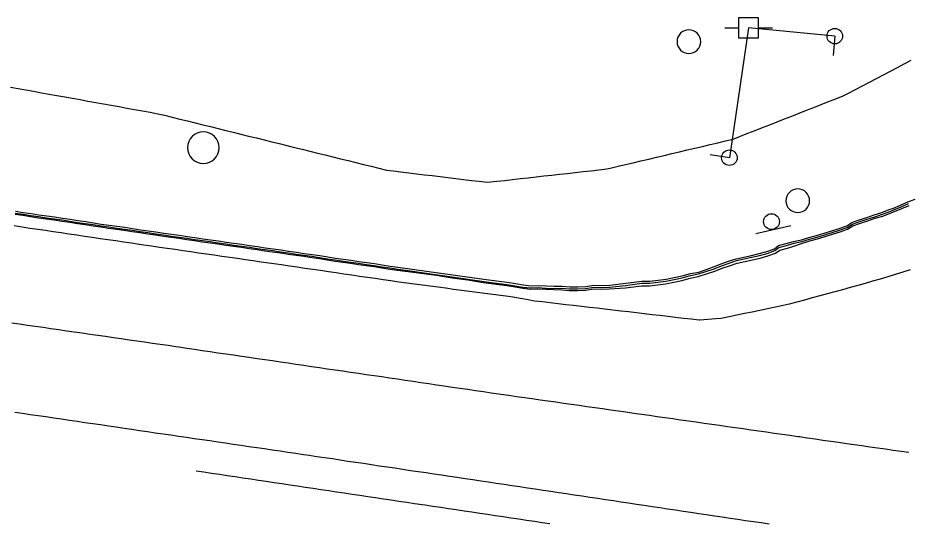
# Model space of a CAD drawing. Extents: x 1901471 to 1963503, y 756461 to 799997.
# Drawn here: x 1940079.9 to 1940192.7, y 780568 to 780632 of the extents above; entities that cross this region are included whole.
import ezdxf

# ---------------------------------------------------------------- set-up
doc = ezdxf.new("R2010")
doc.units = 0
for name, color, linetype in [('Default', 7, 'Continuous'), ('RD_EX_Bldg', 7, 'Continuous'), ('RD_EX_BldgApp', 7, 'Continuous'), ('RD_EX_Conc', 7, 'Continuous'), ('RD_EX_H2O', 7, 'Continuous'), ('RD_EX_Misc', 7, 'Continuous'), ('RD_EX_Road', 7, 'Continuous'), ('RD_EX_UT', 7, 'Continuous')]:
    doc.layers.add(name, color=color, linetype=linetype)

# ---------------------------------------------------------------- blocks, each defined once
blk = doc.blocks.new('POST')
at = {"layer": 'Default'}
for start, end in [(90, 270), (270, 90)]:
    blk.add_arc((0, 0), 0.127, start, end, dxfattribs=at)
blk = doc.blocks.new('PP')
at = {"layer": 'RD_EX_UT'}
for p, q in [((2.49, 2.51), (-2.51, 2.51)), ((-2.51, 2.51), (-2.51, -2.49)), ((2.49, -2.49), (2.49, 2.51)), ((-5.94, -0.05), (-2.47, -0.05)), ((2.42, -0.05), (6.06, -0.05)), ((-2.51, -2.49), (2.49, -2.49))]:
    blk.add_line(p, q, dxfattribs=at)
blk = doc.blocks.new('GW')
at = {"layer": 'RD_EX_UT'}
blk.add_line((0, 0), (0, 5), dxfattribs=at)
blk.add_circle((0, 0), 2, dxfattribs=at)
blk = doc.blocks.new('OP')
at = {"layer": 'Default'}
for start, end in [(90, 270), (270, 90)]:
    blk.add_arc((0, 0), 0.127, start, end, dxfattribs=at)
blk = doc.blocks.new('SIGN')
at = {"layer": 'RD_EX_BldgApp'}
blk.add_line((-4.52, -2.02), (4.48, -2.02), dxfattribs=at)
blk.add_circle((0, 0), 2, dxfattribs=at)

msp = doc.modelspace()

# ---------------------------------------------------------------- linework, layer by layer
at = {"layer": 'RD_EX_Conc'}
for points in [[(1940079.53, 780607.3), (1940080.52, 780607.15), (1940081.5, 780607), (1940082.49, 780606.85), (1940083.48, 780606.71), (1940084.47, 780606.57), (1940085.46, 780606.43), (1940086.45, 780606.28), (1940087.44, 780606.12), (1940088.43, 780605.98), (1940089.42, 780605.83), (1940090.41, 780605.69), (1940091.4, 780605.54), (1940092.39, 780605.39), (1940093.38, 780605.26), (1940094.37, 780605.11), (1940095.35, 780604.97), (1940096.34, 780604.82), (1940097.33, 780604.68), (1940098.32, 780604.54), (1940099.31, 780604.39), (1940100.3, 780604.25), (1940101.29, 780604.11), (1940102.28, 780603.96), (1940103.27, 780603.82), (1940104.25, 780603.68), (1940105.24, 780603.54), (1940106.23, 780603.39), (1940107.22, 780603.25), (1940108.21, 780603.11), (1940109.2, 780602.97), (1940110.19, 780602.82), (1940111.18, 780602.68), (1940112.17, 780602.54), (1940113.16, 780602.39), (1940114.15, 780602.25), (1940115.14, 780602.11), (1940116.13, 780601.96), (1940117.12, 780601.82), (1940118.11, 780601.68), (1940119.09, 780601.51), (1940120.08, 780601.37), (1940121.07, 780601.22), (1940122.06, 780601.08), (1940123.05, 780600.94), (1940124.04, 780600.79), (1940125.03, 780600.66), (1940126.02, 780600.5), (1940127.01, 780600.35), (1940128, 780600.21), (1940128.97, 780600.08), (1940139.85, 780598.5), (1940140.85, 780598.37), (1940141.84, 780598.25), (1940142.89, 780598.09), (1940143.87, 780597.91), (1940144.87, 780597.81), (1940145.79, 780597.86), (1940146.79, 780597.78), (1940147.79, 780597.74), (1940148.8, 780597.79), (1940149.79, 780597.69), (1940150.8, 780597.7), (1940151.81, 780597.74), (1940152.84, 780597.91), (1940153.84, 780597.86), (1940154.85, 780597.91), (1940156.89, 780598.12), (1940158.94, 780598.42), (1940159.94, 780598.42), (1940160.96, 780598.55), (1940161.99, 780598.69), (1940163.02, 780598.89), (1940164.05, 780599.08), (1940165.09, 780599.39), (1940166.12, 780599.58), (1940168.1, 780600.25), (1940169.04, 780600.63), (1940169.99, 780600.96), (1940170.95, 780601.27), (1940171.92, 780601.48), (1940172.9, 780601.7), (1940173.87, 780601.92), (1940174.84, 780602.19), (1940175.79, 780602.54), (1940176.32, 780602.94), (1940177.29, 780603.2), (1940178.25, 780603.47), (1940179.22, 780603.71), (1940180.18, 780603.98), (1940181.15, 780604.24), (1940182.11, 780604.53), (1940183.06, 780604.84), (1940184.01, 780605.14), (1940184.96, 780605.47), (1940185.62, 780605.87), (1940186.56, 780606.22), (1940187.51, 780606.53), (1940188.46, 780606.84), (1940189.42, 780607.14), (1940190.35, 780607.51), (1940190.89, 780607.7), (1940190.89, 780607.7), (1940191.81, 780608.1), (1940192.74, 780608.49)], [(1940079.56, 780607.53), (1940080.55, 780607.38), (1940081.54, 780607.23), (1940082.53, 780607.08), (1940083.52, 780606.93), (1940084.51, 780606.8), (1940085.5, 780606.65), (1940086.49, 780606.51), (1940087.47, 780606.35), (1940088.46, 780606.21), (1940089.45, 780606.06), (1940090.44, 780605.91), (1940091.43, 780605.77), (1940092.42, 780605.62), (1940093.41, 780605.49), (1940094.4, 780605.34), (1940095.39, 780605.19), (1940096.37, 780605.05), (1940097.36, 780604.91), (1940098.35, 780604.76), (1940099.34, 780604.62), (1940100.33, 780604.48), (1940101.32, 780604.34), (1940102.31, 780604.19), (1940103.3, 780604.05), (1940104.29, 780603.91), (1940105.28, 780603.76), (1940106.27, 780603.62), (1940107.25, 780603.48), (1940108.24, 780603.34), (1940109.23, 780603.19), (1940110.22, 780603.05), (1940111.21, 780602.91), (1940112.2, 780602.77), (1940113.19, 780602.62), (1940114.18, 780602.48), (1940115.17, 780602.34), (1940116.16, 780602.19), (1940117.15, 780602.05), (1940118.14, 780601.9), (1940119.13, 780601.74), (1940120.12, 780601.6), (1940121.11, 780601.45), (1940122.1, 780601.31), (1940123.09, 780601.16), (1940124.07, 780601.02), (1940125.07, 780600.89), (1940126.05, 780600.72), (1940127.04, 780600.58), (1940128.03, 780600.44), (1940138.9, 780598.93), (1940139.89, 780598.79), (1940140.88, 780598.66), (1940141.88, 780598.54), (1940142.94, 780598.37), (1940143.92, 780598.2), (1940144.92, 780598.09), (1940145.82, 780598.14), (1940146.82, 780598.06), (1940147.82, 780598.03), (1940148.83, 780598.05), (1940149.82, 780597.96), (1940150.83, 780597.96), (1940151.84, 780598), (1940152.87, 780598.17), (1940153.87, 780598.12), (1940154.88, 780598.17), (1940156.92, 780598.4), (1940158.96, 780598.67), (1940159.97, 780598.67), (1940160.99, 780598.79), (1940162.02, 780598.94), (1940163.05, 780599.13), (1940164.07, 780599.33), (1940165.12, 780599.64), (1940166.15, 780599.83), (1940168.04, 780600.49), (1940168.99, 780600.88), (1940169.94, 780601.2), (1940170.89, 780601.51), (1940171.87, 780601.72), (1940172.85, 780601.94), (1940173.82, 780602.17), (1940174.79, 780602.43), (1940175.74, 780602.78), (1940176.26, 780603.18), (1940177.22, 780603.44), (1940178.18, 780603.71), (1940179.16, 780603.92), (1940180.12, 780604.2), (1940181.09, 780604.46), (1940182.05, 780604.75), (1940183, 780605.06), (1940183.95, 780605.36), (1940184.9, 780605.69), (1940185.56, 780606.09), (1940186.49, 780606.43), (1940187.44, 780606.75), (1940188.39, 780607.06), (1940189.35, 780607.35), (1940190.28, 780607.73), (1940190.82, 780607.91), (1940190.82, 780607.91), (1940191.74, 780608.31), (1940192.66, 780608.7), (1940193.59, 780609.07)], [(1940079.51, 780607.15), (1940080.5, 780607.01), (1940081.48, 780606.85), (1940082.47, 780606.7), (1940083.46, 780606.56), (1940084.45, 780606.42), (1940085.44, 780606.28), (1940086.43, 780606.13), (1940087.42, 780605.98), (1940088.41, 780605.83), (1940089.4, 780605.68), (1940090.39, 780605.54), (1940091.37, 780605.39), (1940092.36, 780605.25), (1940093.35, 780605.11), (1940094.34, 780604.96), (1940095.33, 780604.82), (1940096.32, 780604.67), (1940097.31, 780604.53), (1940098.3, 780604.39), (1940099.29, 780604.24), (1940100.28, 780604.1), (1940101.26, 780603.96), (1940102.25, 780603.82), (1940103.24, 780603.67), (1940104.23, 780603.53), (1940105.22, 780603.39), (1940106.21, 780603.25), (1940107.2, 780603.1), (1940108.19, 780602.96), (1940109.18, 780602.82), (1940110.17, 780602.67), (1940111.16, 780602.53), (1940112.15, 780602.39), (1940113.14, 780602.25), (1940114.13, 780602.1), (1940115.12, 780601.96), (1940116.11, 780601.82), (1940116.11, 780601.82), (1940117.1, 780601.67), (1940118.09, 780601.53), (1940119.07, 780601.36), (1940120.06, 780601.22), (1940121.05, 780601.08), (1940122.04, 780600.93), (1940123.03, 780600.79), (1940124.02, 780600.65), (1940125.01, 780600.51), (1940126, 780600.35), (1940126.99, 780600.2), (1940127.98, 780600.06), (1940128.95, 780599.93), (1940129.94, 780599.8), (1940130.93, 780599.67), (1940131.92, 780599.54), (1940132.91, 780599.41), (1940133.9, 780599.26), (1940134.89, 780599.1), (1940135.88, 780598.96), (1940136.87, 780598.82), (1940137.86, 780598.69), (1940138.85, 780598.51), (1940139.84, 780598.36), (1940140.83, 780598.23), (1940141.82, 780598.11), (1940142.87, 780597.95), (1940143.85, 780597.77), (1940144.85, 780597.67), (1940145.77, 780597.71), (1940146.77, 780597.64), (1940147.77, 780597.6), (1940148.78, 780597.59), (1940149.77, 780597.5), (1940150.78, 780597.5), (1940151.79, 780597.54), (1940152.81, 780597.71), (1940153.82, 780597.66), (1940154.83, 780597.71), (1940156.85, 780597.83), (1940158.9, 780598.09), (1940159.9, 780598.09), (1940160.92, 780598.21), (1940161.95, 780598.35), (1940162.98, 780598.55), (1940164.01, 780598.75), (1940165.05, 780599.06), (1940166.08, 780599.25), (1940168.17, 780599.92), (1940169.11, 780600.3), (1940170.06, 780600.63), (1940171.02, 780600.94), (1940171.99, 780601.15), (1940172.97, 780601.37), (1940173.94, 780601.59), (1940174.91, 780601.86), (1940175.86, 780602.21), (1940176.41, 780602.61), (1940177.38, 780602.87), (1940178.34, 780603.15), (1940179.28, 780603.49), (1940180.24, 780603.76), (1940181.21, 780604.02), (1940182.16, 780604.32), (1940183.12, 780604.62), (1940184.07, 780604.93), (1940185.02, 780605.25), (1940185.69, 780605.66), (1940186.63, 780606), (1940187.58, 780606.32), (1940188.53, 780606.63), (1940189.48, 780606.92), (1940190.41, 780607.3), (1940190.97, 780607.49), (1940190.97, 780607.49), (1940191.89, 780607.89), (1940192.81, 780608.27)]]:
    msp.add_lwpolyline(points, dxfattribs=at)
at = {"layer": 'RD_EX_H2O'}
msp.add_lwpolyline([(1940078.91, 780623.26), (1940079.9, 780623.09), (1940080.88, 780622.91), (1940081.86, 780622.73), (1940082.85, 780622.55), (1940083.83, 780622.38), (1940084.82, 780622.2), (1940085.8, 780622.02), (1940086.78, 780621.84), (1940087.77, 780621.67), (1940088.75, 780621.49), (1940089.74, 780621.31), (1940090.72, 780621.13), (1940091.7, 780620.96), (1940091.7, 780620.96), (1940092.69, 780620.78), (1940093.67, 780620.6), (1940094.66, 780620.42), (1940095.64, 780620.25), (1940096.62, 780620.07), (1940097.61, 780619.89), (1940098.43, 780619.69), (1940099.41, 780619.45), (1940100.38, 780619.21), (1940101.35, 780618.97), (1940102.32, 780618.73), (1940103.29, 780618.49), (1940104.26, 780618.25), (1940105.23, 780618.01), (1940106.2, 780617.77), (1940107.17, 780617.53), (1940108.14, 780617.3), (1940109.11, 780617.06), (1940110.09, 780616.82), (1940111.06, 780616.58), (1940112.03, 780616.34), (1940113, 780616.1), (1940113.97, 780615.86), (1940114.94, 780615.62), (1940115.91, 780615.38), (1940116.88, 780615.14), (1940117.85, 780614.9), (1940118.82, 780614.66), (1940119.8, 780614.42), (1940120.77, 780614.18), (1940121.74, 780613.95), (1940122.71, 780613.71), (1940123.68, 780613.47), (1940124.65, 780613.23), (1940125.62, 780612.99), (1940126.59, 780612.75), (1940127.42, 780612.65), (1940128.41, 780612.53), (1940129.4, 780612.41), (1940130.39, 780612.28), (1940131.39, 780612.16), (1940132.38, 780612.04), (1940133.37, 780611.92), (1940134.36, 780611.8), (1940135.36, 780611.68), (1940136.35, 780611.56), (1940137.34, 780611.44), (1940138.33, 780611.32), (1940139.33, 780611.2), (1940140.57, 780611.33), (1940141.57, 780611.44), (1940142.56, 780611.55), (1940143.55, 780611.66), (1940144.55, 780611.77), (1940145.54, 780611.88), (1940146.54, 780612), (1940147.53, 780612.11), (1940148.52, 780612.22), (1940149.52, 780612.33), (1940150.51, 780612.44), (1940151.51, 780612.55), (1940152.5, 780612.66), (1940153.49, 780612.77), (1940154.49, 780612.88), (1940154.94, 780612.99), (1940155.92, 780613.22), (1940156.89, 780613.45), (1940157.86, 780613.68), (1940158.83, 780613.91), (1940159.81, 780614.14), (1940160.78, 780614.37), (1940161.75, 780614.6), (1940162.73, 780614.83), (1940163.7, 780615.06), (1940164.67, 780615.29), (1940165.65, 780615.52), (1940166.62, 780615.75), (1940167.59, 780615.98), (1940168.57, 780616.21), (1940169.54, 780616.44), (1940170.51, 780616.67), (1940171.44, 780617.03), (1940172.37, 780617.4), (1940173.3, 780617.76), (1940174.23, 780618.13), (1940175.16, 780618.49), (1940176.09, 780618.86), (1940177.02, 780619.23), (1940177.95, 780619.59), (1940178.88, 780619.96), (1940179.81, 780620.32), (1940180.74, 780620.69), (1940181.67, 780621.05), (1940182.6, 780621.42), (1940182.6, 780621.42), (1940183.53, 780621.79), (1940184.46, 780622.15), (1940185.13, 780622.5), (1940186.01, 780622.97), (1940186.9, 780623.43), (1940187.78, 780623.89), (1940188.67, 780624.36), (1940189.55, 780624.82), (1940190.44, 780625.28), (1940191.32, 780625.75), (1940192.2, 780626.21), (1940193.09, 780626.68)], dxfattribs=at)
at = {"layer": 'RD_EX_Road'}
for points in [[(1940192.96, 780600.11), (1940192.01, 780599.82), (1940191.05, 780599.53), (1940190.1, 780599.23), (1940189.14, 780598.94), (1940188.18, 780598.65), (1940187.23, 780598.36), (1940186.3, 780598.11), (1940185.34, 780597.85), (1940184.37, 780597.59), (1940183.41, 780597.33), (1940182.44, 780597.07), (1940181.48, 780596.8), (1940180.51, 780596.54), (1940179.55, 780596.28), (1940178.58, 780596.02), (1940177.61, 780595.76), (1940176.83, 780595.6), (1940175.86, 780595.39), (1940174.88, 780595.18), (1940173.9, 780594.97), (1940172.92, 780594.76), (1940171.94, 780594.56), (1940170.97, 780594.35), (1940169.99, 780594.14), (1940169.01, 780593.93), (1940168.31, 780593.88), (1940167.31, 780593.8), (1940166.31, 780593.72), (1940166.19, 780593.73), (1940165.2, 780593.85), (1940164.21, 780593.96), (1940163.21, 780594.08), (1940162.22, 780594.19), (1940161.23, 780594.31), (1940160.23, 780594.42), (1940159.24, 780594.54), (1940158.25, 780594.65), (1940157.25, 780594.77), (1940156.26, 780594.88), (1940155.27, 780595), (1940154.27, 780595.12), (1940153.28, 780595.23), (1940152.29, 780595.35), (1940151.3, 780595.46), (1940150.3, 780595.58), (1940149.31, 780595.69), (1940148.32, 780595.81), (1940147.32, 780595.92), (1940146.33, 780596.04), (1940145.34, 780596.15), (1940144.53, 780596.3), (1940143.55, 780596.47), (1940142.58, 780596.64), (1940142.03, 780596.72), (1940141.04, 780596.85), (1940140.05, 780596.98), (1940139.06, 780597.11), (1940138.07, 780597.24), (1940137.08, 780597.37), (1940136.08, 780597.5), (1940135.09, 780597.63), (1940134.1, 780597.77), (1940133.11, 780597.9), (1940132.12, 780598.03), (1940131.13, 780598.16), (1940130.14, 780598.29), (1940129.15, 780598.42), (1940128.16, 780598.55), (1940127.13, 780598.7), (1940126.14, 780598.85), (1940125.15, 780598.99), (1940124.16, 780599.13), (1940123.17, 780599.28), (1940122.18, 780599.42), (1940121.19, 780599.57), (1940120.2, 780599.71), (1940119.21, 780599.85), (1940118.22, 780600), (1940117.23, 780600.14), (1940116.25, 780600.28), (1940115.26, 780600.43), (1940114.27, 780600.57), (1940113.28, 780600.72), (1940112.66, 780600.81), (1940111.67, 780600.95), (1940110.68, 780601.09), (1940109.69, 780601.23), (1940108.7, 780601.38), (1940107.71, 780601.52), (1940106.72, 780601.66), (1940105.73, 780601.8), (1940104.74, 780601.95), (1940103.75, 780602.09), (1940102.76, 780602.23), (1940101.77, 780602.38), (1940100.78, 780602.52), (1940099.79, 780602.66), (1940098.8, 780602.8), (1940097.81, 780602.95), (1940096.82, 780603.09), (1940095.83, 780603.23), (1940095.24, 780603.32), (1940094.25, 780603.47), (1940093.26, 780603.61), (1940092.27, 780603.76), (1940091.28, 780603.9), (1940090.29, 780604.05), (1940089.3, 780604.2), (1940088.31, 780604.34), (1940087.32, 780604.49), (1940086.33, 780604.63), (1940085.34, 780604.78), (1940084.35, 780604.93), (1940083.37, 780605.07), (1940082.38, 780605.22), (1940081.39, 780605.36), (1940080.4, 780605.51), (1940079.41, 780605.66)], [(1940079.1, 780593.39), (1940080.09, 780593.25), (1940081.08, 780593.11), (1940082.07, 780592.96), (1940083.06, 780592.82), (1940084.05, 780592.68), (1940085.04, 780592.54), (1940086.03, 780592.39), (1940087.02, 780592.25), (1940088.01, 780592.11), (1940089, 780591.96), (1940089.99, 780591.82), (1940090.98, 780591.68), (1940091.97, 780591.54), (1940092.96, 780591.39), (1940093.95, 780591.25), (1940094.94, 780591.11), (1940095.93, 780590.97), (1940096.92, 780590.82), (1940097.91, 780590.68), (1940098.9, 780590.54), (1940099.89, 780590.4), (1940100.27, 780590.34), (1940101.26, 780590.19), (1940102.25, 780590.05), (1940103.24, 780589.9), (1940104.23, 780589.76), (1940105.22, 780589.61), (1940106.21, 780589.47), (1940107.2, 780589.32), (1940108.19, 780589.18), (1940109.18, 780589.03), (1940110.17, 780588.89), (1940111.16, 780588.74), (1940112.14, 780588.6), (1940113.13, 780588.45), (1940114.12, 780588.31), (1940115.11, 780588.16), (1940116.1, 780588.02), (1940117.09, 780587.87), (1940118.08, 780587.73), (1940119.07, 780587.58), (1940120.06, 780587.44), (1940121.05, 780587.29), (1940122.04, 780587.15), (1940123.03, 780587), (1940124.02, 780586.86), (1940125.01, 780586.71), (1940125.99, 780586.57), (1940126.98, 780586.42), (1940127.97, 780586.28), (1940128.96, 780586.13), (1940129.95, 780585.99), (1940130.94, 780585.84), (1940131.93, 780585.7), (1940132.92, 780585.55), (1940132.92, 780585.55), (1940133.91, 780585.41), (1940134.9, 780585.26), (1940135.89, 780585.12), (1940136.88, 780584.97), (1940137.87, 780584.83), (1940138.86, 780584.68), (1940139.85, 780584.54), (1940140.83, 780584.39), (1940141.09, 780584.36), (1940142.08, 780584.21), (1940143.07, 780584.07), (1940144.06, 780583.93), (1940145.05, 780583.79), (1940146.04, 780583.65), (1940147.03, 780583.51), (1940148.02, 780583.37), (1940149.01, 780583.23), (1940150, 780583.09), (1940150.99, 780582.95), (1940151.98, 780582.81), (1940152.97, 780582.66), (1940153.96, 780582.52), (1940154.95, 780582.38), (1940155.94, 780582.24), (1940156.93, 780582.1), (1940157.92, 780581.96), (1940158.91, 780581.82), (1940159.9, 780581.68), (1940160.88, 780581.54), (1940161.87, 780581.4), (1940162.86, 780581.26), (1940163.85, 780581.11), (1940164.84, 780580.97), (1940165.83, 780580.83), (1940166.82, 780580.69), (1940167.81, 780580.55), (1940168.8, 780580.41), (1940169.79, 780580.27), (1940170.78, 780580.13), (1940171.77, 780579.99), (1940172.76, 780579.85), (1940173.75, 780579.7), (1940174.74, 780579.56), (1940175.73, 780579.42), (1940176.72, 780579.28), (1940177.71, 780579.14), (1940178.7, 780579), (1940178.92, 780578.97), (1940179.91, 780578.83), (1940180.9, 780578.69), (1940181.89, 780578.54), (1940182.88, 780578.4), (1940183.87, 780578.26), (1940184.86, 780578.12), (1940185.85, 780577.98), (1940186.84, 780577.84), (1940187.83, 780577.7), (1940188.82, 780577.56), (1940189.81, 780577.41), (1940190.8, 780577.27), (1940191.79, 780577.13), (1940192.78, 780576.99)], [(1940175.06, 780567.88), (1940174.07, 780568.03), (1940173.08, 780568.18), (1940172.09, 780568.32), (1940171.1, 780568.47), (1940170.12, 780568.62), (1940169.13, 780568.77), (1940168.14, 780568.91), (1940167.15, 780569.06), (1940166.16, 780569.21), (1940165.17, 780569.36), (1940164.18, 780569.5), (1940163.19, 780569.65), (1940162.21, 780569.8), (1940161.22, 780569.95), (1940160.23, 780570.09), (1940159.24, 780570.24), (1940158.25, 780570.39), (1940157.26, 780570.54), (1940156.27, 780570.68), (1940155.33, 780570.83), (1940154.34, 780570.97), (1940153.35, 780571.12), (1940152.36, 780571.27), (1940151.37, 780571.42), (1940150.38, 780571.56), (1940149.39, 780571.71), (1940148.4, 780571.86), (1940147.41, 780572.01), (1940146.43, 780572.15), (1940145.44, 780572.3), (1940144.45, 780572.45), (1940143.46, 780572.6), (1940142.47, 780572.74), (1940141.48, 780572.89), (1940140.49, 780573.04), (1940139.5, 780573.19), (1940138.52, 780573.33), (1940137.53, 780573.48), (1940136.54, 780573.63), (1940135.55, 780573.78), (1940134.56, 780573.92), (1940133.57, 780574.07), (1940132.58, 780574.22), (1940131.59, 780574.37), (1940130.6, 780574.51), (1940129.62, 780574.66), (1940128.63, 780574.81), (1940127.64, 780574.96), (1940126.65, 780575.1), (1940125.66, 780575.25), (1940124.67, 780575.4), (1940123.68, 780575.55), (1940122.69, 780575.69), (1940121.7, 780575.84), (1940120.72, 780575.99), (1940119.73, 780576.14), (1940118.74, 780576.28), (1940118.74, 780576.28), (1940117.75, 780576.43), (1940116.76, 780576.58), (1940116.07, 780576.68), (1940115.08, 780576.83), (1940114.09, 780576.97), (1940113.1, 780577.12), (1940112.11, 780577.26), (1940111.12, 780577.41), (1940110.13, 780577.55), (1940109.15, 780577.69), (1940108.16, 780577.84), (1940107.17, 780577.98), (1940106.18, 780578.13), (1940105.19, 780578.27), (1940104.2, 780578.42), (1940103.21, 780578.56), (1940102.22, 780578.71), (1940101.23, 780578.85), (1940100.24, 780579), (1940099.25, 780579.14), (1940098.26, 780579.29), (1940097.27, 780579.43), (1940096.28, 780579.58), (1940095.29, 780579.72), (1940094.31, 780579.87), (1940093.32, 780580.01), (1940092.33, 780580.16), (1940091.34, 780580.3), (1940090.35, 780580.45), (1940089.36, 780580.59), (1940088.37, 780580.74), (1940087.38, 780580.88), (1940086.39, 780581.03), (1940085.4, 780581.17), (1940084.41, 780581.32), (1940083.42, 780581.46), (1940082.43, 780581.61), (1940081.44, 780581.75), (1940080.45, 780581.9), (1940079.46, 780582.04)], [(1940102.44, 780574.65), (1940103.43, 780574.5), (1940104.42, 780574.35), (1940105.41, 780574.21), (1940106.4, 780574.06), (1940107.39, 780573.91), (1940108.38, 780573.76), (1940109.37, 780573.62), (1940110.36, 780573.47), (1940111.35, 780573.32), (1940112.33, 780573.17), (1940113.32, 780573.03), (1940114.31, 780572.88), (1940115.3, 780572.73), (1940116.29, 780572.58), (1940117.28, 780572.43), (1940118.27, 780572.29), (1940119.26, 780572.14), (1940120.25, 780571.99), (1940121.23, 780571.84), (1940122.22, 780571.7), (1940123.21, 780571.55), (1940124.2, 780571.4), (1940125.19, 780571.25), (1940126.18, 780571.11), (1940127.17, 780570.96), (1940128.16, 780570.81), (1940129.15, 780570.66), (1940130.14, 780570.52), (1940131.12, 780570.37), (1940131.47, 780570.32), (1940132.46, 780570.17), (1940133.45, 780570.02), (1940134.44, 780569.87), (1940135.43, 780569.73), (1940136.42, 780569.58), (1940137.41, 780569.43), (1940138.4, 780569.28), (1940139.38, 780569.14), (1940140.37, 780568.99), (1940141.36, 780568.84), (1940142.35, 780568.7), (1940143.34, 780568.55), (1940144.33, 780568.4), (1940145.32, 780568.25), (1940146.31, 780568.11), (1940147.29, 780567.96)]]:
    msp.add_lwpolyline(points, dxfattribs=at)
at = {"layer": 'RD_EX_UT'}
msp.add_lwpolyline([(1940183.39, 780629.71), (1940172.45, 780630.77), (1940170.04, 780614.31)], dxfattribs=at)

# ---------------------------------------------------------------- block references
at = {"layer": 'Default', "xscale": 0.5039370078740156, "yscale": 0.5039370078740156}
msp.add_blockref('PP', (1940172.45, 780630.77), dxfattribs=at)
at = {"layer": 'RD_EX_Bldg', "xscale": 0.5039370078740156, "yscale": 0.5039370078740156, "rotation": 13.275792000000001}
msp.add_blockref('SIGN', (1940175.37, 780606.21), dxfattribs=at)
at = {"layer": 'RD_EX_Misc', "xscale": 11.811023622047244, "yscale": 11.811023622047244}
for p in [(1940164.9, 780629.01), (1940178.7, 780608.86)]:
    msp.add_blockref('POST', p, dxfattribs=at)
at = {"layer": 'RD_EX_UT', "xscale": 0.4921259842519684}
for p, yscale, rotation in [((1940183.39, 780629.71), 0.49212598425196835, 175.18878300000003), ((1940170.04, 780614.31), 0.49212598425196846, 81.526493)]:
    msp.add_blockref('GW', p, dxfattribs=dict(at, yscale=yscale, rotation=rotation))
at = {"layer": 'RD_EX_UT', "xscale": 15.748031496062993, "yscale": 15.748031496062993}
msp.add_blockref('OP', (1940103.37, 780615.58), dxfattribs=at)

doc.saveas('drawing.dxf')
